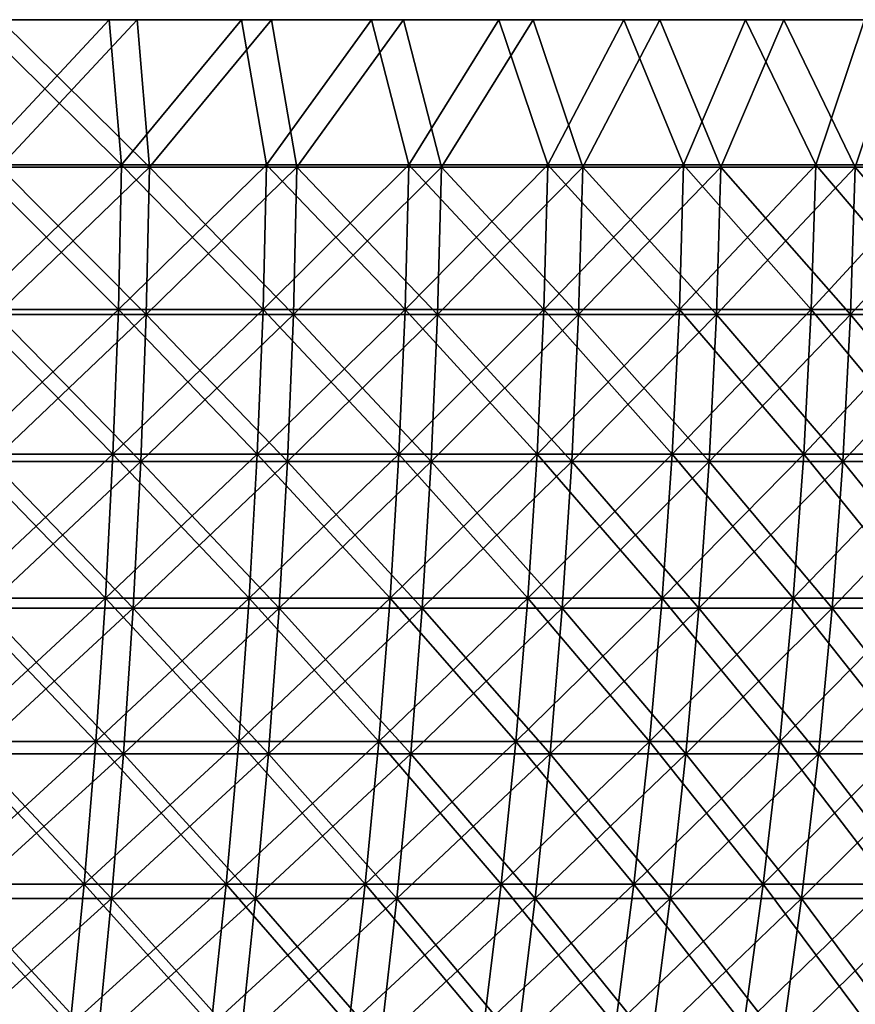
# Model space of a CAD drawing. Header units: millimetres. Extents: x -125 to 125, y 3898 to 4025.
# Tile 261 of 276: x 48 to 73, y 3996 to 4025. Entities that reach past the tile are written whole.
import ezdxf

# ---------------------------------------------------------------- set-up
doc = ezdxf.new("R2010")
doc.units = ezdxf.units.MM
doc.header["$LTSCALE"] = 2.2935
for name, color, linetype in [('1', 7, 'CONTINUOUS'), ('2', 7, 'CONTINUOUS'), ('3', 7, 'CONTINUOUS'), ('4', 7, 'CONTINUOUS'), ('5', 7, 'CONTINUOUS')]:
    doc.layers.add(name, color=color, linetype=linetype)

msp = doc.modelspace()

# ---------------------------------------------------------------- linework, layer by layer
at = {"layer": '1', "color": 36, "linetype": 'Continuous', "true_color": 0x833d1e}
for points in [[(51.927, 4025, -113.704), (47.835, 4025, -115.485), (42.984, 4025, -115.245), (51.927, 4025, -113.704)], [(47.07, 4025, -113.637), (51.927, 4025, -113.704), (42.984, 4025, -115.245), (47.07, 4025, -113.637)], [(47.835, 4025, 115.485), (51.927, 4025, 113.704), (42.984, 4025, 115.245), (47.835, 4025, 115.485)], [(42.984, 4025, 115.245), (51.927, 4025, 113.704), (47.07, 4025, 113.637), (42.984, 4025, 115.245)], [(51.096, 4025, -111.885), (51.927, 4025, -113.704), (47.07, 4025, -113.637), (51.096, 4025, -111.885)], [(51.927, 4025, 113.704), (55.952, 4025, 111.778), (47.07, 4025, 113.637), (51.927, 4025, 113.704)], [(47.07, 4025, 113.637), (55.952, 4025, 111.778), (51.096, 4025, 111.885), (47.07, 4025, 113.637)], [(55.952, 4025, -111.778), (51.927, 4025, -113.704), (51.096, 4025, -111.885), (55.952, 4025, -111.778)], [(55.057, 4025, -109.99), (55.952, 4025, -111.778), (51.096, 4025, -111.885), (55.057, 4025, -109.99)], [(51.096, 4025, 111.885), (55.952, 4025, 111.778), (55.057, 4025, 109.99), (51.096, 4025, 111.885)], [(59.906, 4025, -109.71), (55.952, 4025, -111.778), (55.057, 4025, -109.99), (59.906, 4025, -109.71)], [(58.947, 4025, -107.955), (59.906, 4025, -109.71), (55.057, 4025, -109.99), (58.947, 4025, -107.955)], [(55.952, 4025, 111.778), (59.906, 4025, 109.71), (55.057, 4025, 109.99), (55.952, 4025, 111.778)], [(55.057, 4025, 109.99), (59.906, 4025, 109.71), (58.948, 4025, 107.954), (55.057, 4025, 109.99)], [(63.784, 4025, -107.502), (59.906, 4025, -109.71), (58.947, 4025, -107.955), (63.784, 4025, -107.502)], [(62.763, 4025, -105.782), (63.784, 4025, -107.502), (58.947, 4025, -107.955), (62.763, 4025, -105.782)], [(59.906, 4025, 109.71), (63.784, 4025, 107.502), (58.948, 4025, 107.954), (59.906, 4025, 109.71)], [(58.948, 4025, 107.954), (63.784, 4025, 107.502), (62.764, 4025, 105.781), (58.948, 4025, 107.954)], [(67.58, 4025, -105.157), (63.784, 4025, -107.502), (62.763, 4025, -105.782), (67.58, 4025, -105.157)], [(66.499, 4025, -103.474), (67.58, 4025, -105.157), (62.763, 4025, -105.782), (66.499, 4025, -103.474)], [(63.784, 4025, 107.502), (67.58, 4025, 105.157), (62.764, 4025, 105.781), (63.784, 4025, 107.502)], [(62.764, 4025, 105.781), (67.58, 4025, 105.157), (66.5, 4025, 103.474), (62.764, 4025, 105.781)], [(71.29, 4025, -102.678), (67.58, 4025, -105.157), (66.499, 4025, -103.474), (71.29, 4025, -102.678)], [(70.15, 4025, -101.034), (71.29, 4025, -102.678), (66.499, 4025, -103.474), (70.15, 4025, -101.034)], [(67.58, 4025, 105.157), (71.29, 4025, 102.678), (66.5, 4025, 103.474), (67.58, 4025, 105.157)], [(66.5, 4025, 103.474), (71.29, 4025, 102.678), (70.15, 4025, 101.034), (66.5, 4025, 103.474)], [(74.91, 4025, -100.068), (71.29, 4025, -102.678), (70.15, 4025, -101.034), (74.91, 4025, -100.068)], [(73.712, 4025, -98.466), (74.91, 4025, -100.068), (70.15, 4025, -101.034), (73.712, 4025, -98.466)], [(71.29, 4025, 102.678), (74.91, 4025, 100.068), (70.15, 4025, 101.034), (71.29, 4025, 102.678)], [(70.15, 4025, 101.034), (74.91, 4025, 100.068), (73.711, 4025, 98.466), (70.15, 4025, 101.034)]]:
    msp.add_3dface(points, dxfattribs=at)
at = {"layer": '2', "color": 36, "linetype": 'Continuous', "true_color": 0x833d1e}
for points in [[(47.835, 4025, 115.485), (47.806, 4020.586, 115.413), (52.3, 4020.586, 113.447), (47.835, 4025, 115.485)], [(51.927, 4025, 113.704), (47.835, 4025, 115.485), (52.3, 4020.586, 113.447), (51.927, 4025, 113.704)], [(55.952, 4025, 111.778), (51.927, 4025, 113.704), (52.3, 4020.586, 113.447), (55.952, 4025, 111.778)], [(55.952, 4025, 111.778), (52.3, 4020.586, 113.447), (56.713, 4020.586, 111.306), (55.952, 4025, 111.778)], [(59.906, 4025, 109.71), (55.952, 4025, 111.778), (56.713, 4020.586, 111.306), (59.906, 4025, 109.71)], [(59.906, 4025, 109.71), (56.713, 4020.586, 111.306), (61.04, 4020.586, 108.994), (59.906, 4025, 109.71)], [(63.784, 4025, 107.502), (59.906, 4025, 109.71), (61.04, 4020.586, 108.994), (63.784, 4025, 107.502)], [(63.784, 4025, 107.502), (61.04, 4020.586, 108.994), (65.272, 4020.586, 106.514), (63.784, 4025, 107.502)], [(67.58, 4025, 105.157), (63.784, 4025, 107.502), (65.272, 4020.586, 106.514), (67.58, 4025, 105.157)], [(67.58, 4025, 105.157), (65.272, 4020.586, 106.514), (69.403, 4020.586, 103.869), (67.58, 4025, 105.157)], [(71.29, 4025, 102.678), (67.58, 4025, 105.157), (69.403, 4020.586, 103.869), (71.29, 4025, 102.678)], [(71.29, 4025, 102.678), (69.403, 4020.586, 103.869), (73.427, 4020.586, 101.064), (71.29, 4025, 102.678)], [(74.91, 4025, 100.068), (71.29, 4025, 102.678), (73.427, 4020.586, 101.064), (74.91, 4025, 100.068)], [(74.91, 4025, 100.068), (73.427, 4020.586, 101.064), (77.338, 4020.586, 98.103), (74.91, 4025, 100.068)], [(47.716, 4016.173, 115.197), (52.202, 4016.173, 113.234), (47.806, 4020.586, 115.413), (47.716, 4016.173, 115.197)], [(47.806, 4020.586, 115.413), (52.202, 4016.173, 113.234), (52.3, 4020.586, 113.447), (47.806, 4020.586, 115.413)], [(52.202, 4016.173, 113.234), (56.607, 4016.173, 111.098), (52.3, 4020.586, 113.447), (52.202, 4016.173, 113.234)], [(52.3, 4020.586, 113.447), (56.607, 4016.173, 111.098), (56.713, 4020.586, 111.306), (52.3, 4020.586, 113.447)], [(56.607, 4016.173, 111.098), (60.925, 4016.173, 108.79), (56.713, 4020.586, 111.306), (56.607, 4016.173, 111.098)], [(56.713, 4020.586, 111.306), (60.925, 4016.173, 108.79), (61.04, 4020.586, 108.994), (56.713, 4020.586, 111.306)], [(60.925, 4016.173, 108.79), (65.149, 4016.173, 106.314), (61.04, 4020.586, 108.994), (60.925, 4016.173, 108.79)], [(61.04, 4020.586, 108.994), (65.149, 4016.173, 106.314), (65.272, 4020.586, 106.514), (61.04, 4020.586, 108.994)], [(65.149, 4016.173, 106.314), (69.273, 4016.173, 103.674), (65.272, 4020.586, 106.514), (65.149, 4016.173, 106.314)], [(65.272, 4020.586, 106.514), (69.273, 4016.173, 103.674), (69.403, 4020.586, 103.869), (65.272, 4020.586, 106.514)], [(69.273, 4016.173, 103.674), (73.29, 4016.173, 100.875), (69.403, 4020.586, 103.869), (69.273, 4016.173, 103.674)], [(69.403, 4020.586, 103.869), (73.29, 4016.173, 100.875), (73.427, 4020.586, 101.064), (69.403, 4020.586, 103.869)], [(73.29, 4016.173, 100.875), (77.194, 4016.173, 97.92), (73.427, 4020.586, 101.064), (73.29, 4016.173, 100.875)], [(73.427, 4020.586, 101.064), (77.194, 4016.173, 97.92), (77.338, 4020.586, 98.103), (73.427, 4020.586, 101.064)], [(47.567, 4011.771, 114.836), (52.039, 4011.771, 112.88), (47.716, 4016.173, 115.197), (47.567, 4011.771, 114.836)], [(47.716, 4016.173, 115.197), (52.039, 4011.771, 112.88), (52.202, 4016.173, 113.234), (47.716, 4016.173, 115.197)], [(52.039, 4011.771, 112.88), (56.43, 4011.771, 110.75), (52.202, 4016.173, 113.234), (52.039, 4011.771, 112.88)], [(52.202, 4016.173, 113.234), (56.43, 4011.771, 110.75), (56.607, 4016.173, 111.098), (52.202, 4016.173, 113.234)], [(56.43, 4011.771, 110.75), (60.735, 4011.771, 108.45), (56.607, 4016.173, 111.098), (56.43, 4011.771, 110.75)], [(56.607, 4016.173, 111.098), (60.735, 4011.771, 108.45), (60.925, 4016.173, 108.79), (56.607, 4016.173, 111.098)], [(60.735, 4011.771, 108.45), (64.946, 4011.771, 105.981), (60.925, 4016.173, 108.79), (60.735, 4011.771, 108.45)], [(60.925, 4016.173, 108.79), (64.946, 4011.771, 105.981), (65.149, 4016.173, 106.314), (60.925, 4016.173, 108.79)], [(64.946, 4011.771, 105.981), (69.056, 4011.771, 103.35), (65.149, 4016.173, 106.314), (64.946, 4011.771, 105.981)], [(65.149, 4016.173, 106.314), (69.056, 4011.771, 103.35), (69.273, 4016.173, 103.674), (65.149, 4016.173, 106.314)], [(69.056, 4011.771, 103.35), (73.061, 4011.771, 100.559), (69.273, 4016.173, 103.674), (69.056, 4011.771, 103.35)], [(69.273, 4016.173, 103.674), (73.061, 4011.771, 100.559), (73.29, 4016.173, 100.875), (69.273, 4016.173, 103.674)], [(73.061, 4011.771, 100.559), (76.952, 4011.771, 97.613), (73.29, 4016.173, 100.875), (73.061, 4011.771, 100.559)], [(73.29, 4016.173, 100.875), (76.952, 4011.771, 97.613), (77.194, 4016.173, 97.92), (73.29, 4016.173, 100.875)], [(47.358, 4007.385, 114.333), (51.81, 4007.385, 112.385), (47.567, 4011.771, 114.836), (47.358, 4007.385, 114.333)], [(47.567, 4011.771, 114.836), (51.81, 4007.385, 112.385), (52.039, 4011.771, 112.88), (47.567, 4011.771, 114.836)], [(51.81, 4007.385, 112.385), (56.183, 4007.385, 110.264), (52.039, 4011.771, 112.88), (51.81, 4007.385, 112.385)], [(52.039, 4011.771, 112.88), (56.183, 4007.385, 110.264), (56.43, 4011.771, 110.75), (52.039, 4011.771, 112.88)], [(56.183, 4007.385, 110.264), (60.468, 4007.385, 107.974), (56.43, 4011.771, 110.75), (56.183, 4007.385, 110.264)], [(56.43, 4011.771, 110.75), (60.468, 4007.385, 107.974), (60.735, 4011.771, 108.45), (56.43, 4011.771, 110.75)], [(60.468, 4007.385, 107.974), (64.661, 4007.385, 105.517), (60.735, 4011.771, 108.45), (60.468, 4007.385, 107.974)], [(60.735, 4011.771, 108.45), (64.661, 4007.385, 105.517), (64.946, 4011.771, 105.981), (60.735, 4011.771, 108.45)], [(64.661, 4007.385, 105.517), (68.753, 4007.385, 102.897), (64.946, 4011.771, 105.981), (64.661, 4007.385, 105.517)], [(64.946, 4011.771, 105.981), (68.753, 4007.385, 102.897), (69.056, 4011.771, 103.35), (64.946, 4011.771, 105.981)], [(68.753, 4007.385, 102.897), (72.74, 4007.385, 100.118), (69.056, 4011.771, 103.35), (68.753, 4007.385, 102.897)], [(69.056, 4011.771, 103.35), (72.74, 4007.385, 100.118), (73.061, 4011.771, 100.559), (69.056, 4011.771, 103.35)], [(72.74, 4007.385, 100.118), (76.615, 4007.385, 97.185), (73.061, 4011.771, 100.559), (72.74, 4007.385, 100.118)], [(73.061, 4011.771, 100.559), (76.615, 4007.385, 97.185), (76.952, 4011.771, 97.613), (73.061, 4011.771, 100.559)], [(47.09, 4003.022, 113.686), (51.517, 4003.022, 111.749), (47.358, 4007.385, 114.333), (47.09, 4003.022, 113.686)], [(47.358, 4007.385, 114.333), (51.517, 4003.022, 111.749), (51.81, 4007.385, 112.385), (47.358, 4007.385, 114.333)], [(51.517, 4003.022, 111.749), (55.865, 4003.022, 109.641), (51.81, 4007.385, 112.385), (51.517, 4003.022, 111.749)], [(51.81, 4007.385, 112.385), (55.865, 4003.022, 109.641), (56.183, 4007.385, 110.264), (51.81, 4007.385, 112.385)], [(55.865, 4003.022, 109.641), (60.126, 4003.022, 107.363), (56.183, 4007.385, 110.264), (55.865, 4003.022, 109.641)], [(56.183, 4007.385, 110.264), (60.126, 4003.022, 107.363), (60.468, 4007.385, 107.974), (56.183, 4007.385, 110.264)], [(60.126, 4003.022, 107.363), (64.295, 4003.022, 104.92), (60.468, 4007.385, 107.974), (60.126, 4003.022, 107.363)], [(60.468, 4007.385, 107.974), (64.295, 4003.022, 104.92), (64.661, 4007.385, 105.517), (60.468, 4007.385, 107.974)], [(64.295, 4003.022, 104.92), (68.364, 4003.022, 102.315), (64.661, 4007.385, 105.517), (64.295, 4003.022, 104.92)], [(64.661, 4007.385, 105.517), (68.364, 4003.022, 102.315), (68.753, 4007.385, 102.897), (64.661, 4007.385, 105.517)], [(68.364, 4003.022, 102.315), (72.329, 4003.022, 99.552), (68.753, 4007.385, 102.897), (68.364, 4003.022, 102.315)], [(68.753, 4007.385, 102.897), (72.329, 4003.022, 99.552), (72.74, 4007.385, 100.118), (68.753, 4007.385, 102.897)], [(72.329, 4003.022, 99.552), (76.181, 4003.022, 96.635), (72.74, 4007.385, 100.118), (72.329, 4003.022, 99.552)], [(72.74, 4007.385, 100.118), (76.181, 4003.022, 96.635), (76.615, 4007.385, 97.185), (72.74, 4007.385, 100.118)], [(46.764, 3998.686, 112.897), (51.16, 3998.686, 110.974), (47.09, 4003.022, 113.686), (46.764, 3998.686, 112.897)], [(47.09, 4003.022, 113.686), (51.16, 3998.686, 110.974), (51.517, 4003.022, 111.749), (47.09, 4003.022, 113.686)], [(51.16, 3998.686, 110.974), (55.477, 3998.686, 108.88), (51.517, 4003.022, 111.749), (51.16, 3998.686, 110.974)], [(51.517, 4003.022, 111.749), (55.477, 3998.686, 108.88), (55.865, 4003.022, 109.641), (51.517, 4003.022, 111.749)], [(55.477, 3998.686, 108.88), (59.709, 3998.686, 106.618), (55.865, 4003.022, 109.641), (55.477, 3998.686, 108.88)], [(55.865, 4003.022, 109.641), (59.709, 3998.686, 106.618), (60.126, 4003.022, 107.363), (55.865, 4003.022, 109.641)], [(59.709, 3998.686, 106.618), (63.849, 3998.686, 104.192), (60.126, 4003.022, 107.363), (59.709, 3998.686, 106.618)], [(60.126, 4003.022, 107.363), (63.849, 3998.686, 104.192), (64.295, 4003.022, 104.92), (60.126, 4003.022, 107.363)], [(63.849, 3998.686, 104.192), (67.89, 3998.686, 101.605), (64.295, 4003.022, 104.92), (63.849, 3998.686, 104.192)], [(64.295, 4003.022, 104.92), (67.89, 3998.686, 101.605), (68.364, 4003.022, 102.315), (64.295, 4003.022, 104.92)], [(67.89, 3998.686, 101.605), (71.827, 3998.686, 98.861), (68.364, 4003.022, 102.315), (67.89, 3998.686, 101.605)], [(68.364, 4003.022, 102.315), (71.827, 3998.686, 98.861), (72.329, 4003.022, 99.552), (68.364, 4003.022, 102.315)], [(71.827, 3998.686, 98.861), (75.653, 3998.686, 95.965), (72.329, 4003.022, 99.552), (71.827, 3998.686, 98.861)], [(72.329, 4003.022, 99.552), (75.653, 3998.686, 95.965), (76.181, 4003.022, 96.635), (72.329, 4003.022, 99.552)], [(46.378, 3994.383, 111.967), (50.738, 3994.383, 110.06), (46.764, 3998.686, 112.897), (46.378, 3994.383, 111.967)], [(46.764, 3998.686, 112.897), (50.738, 3994.383, 110.06), (51.16, 3998.686, 110.974), (46.764, 3998.686, 112.897)], [(50.738, 3994.383, 110.06), (55.02, 3994.383, 107.983), (51.16, 3998.686, 110.974), (50.738, 3994.383, 110.06)], [(51.16, 3998.686, 110.974), (55.02, 3994.383, 107.983), (55.477, 3998.686, 108.88), (51.16, 3998.686, 110.974)], [(55.02, 3994.383, 107.983), (59.217, 3994.383, 105.74), (55.477, 3998.686, 108.88), (55.02, 3994.383, 107.983)], [(55.477, 3998.686, 108.88), (59.217, 3994.383, 105.74), (59.709, 3998.686, 106.618), (55.477, 3998.686, 108.88)], [(59.217, 3994.383, 105.74), (63.323, 3994.383, 103.334), (59.709, 3998.686, 106.618), (59.217, 3994.383, 105.74)], [(59.709, 3998.686, 106.618), (63.323, 3994.383, 103.334), (63.849, 3998.686, 104.192), (59.709, 3998.686, 106.618)], [(63.323, 3994.383, 103.334), (67.331, 3994.383, 100.768), (63.849, 3998.686, 104.192), (63.323, 3994.383, 103.334)], [(63.849, 3998.686, 104.192), (67.331, 3994.383, 100.768), (67.89, 3998.686, 101.605), (63.849, 3998.686, 104.192)], [(67.331, 3994.383, 100.768), (71.235, 3994.383, 98.047), (67.89, 3998.686, 101.605), (67.331, 3994.383, 100.768)], [(67.89, 3998.686, 101.605), (71.235, 3994.383, 98.047), (71.827, 3998.686, 98.861), (67.89, 3998.686, 101.605)], [(71.235, 3994.383, 98.047), (75.029, 3994.383, 95.174), (71.827, 3998.686, 98.861), (71.235, 3994.383, 98.047)], [(71.827, 3998.686, 98.861), (75.029, 3994.383, 95.174), (75.653, 3998.686, 95.965), (71.827, 3998.686, 98.861)]]:
    msp.add_3dface(points, dxfattribs=at)
at = {"layer": '3', "color": 36, "linetype": 'Continuous', "true_color": 0x833d1e}
for points in [[(47.835, 4025, -115.485), (51.927, 4025, -113.704), (47.806, 4020.586, -115.413), (47.835, 4025, -115.485)], [(51.927, 4025, -113.704), (52.3, 4020.586, -113.447), (47.806, 4020.586, -115.413), (51.927, 4025, -113.704)], [(51.927, 4025, -113.704), (55.952, 4025, -111.778), (52.3, 4020.586, -113.447), (51.927, 4025, -113.704)], [(55.952, 4025, -111.778), (56.713, 4020.586, -111.306), (52.3, 4020.586, -113.447), (55.952, 4025, -111.778)], [(55.952, 4025, -111.778), (59.906, 4025, -109.71), (56.713, 4020.586, -111.306), (55.952, 4025, -111.778)], [(59.906, 4025, -109.71), (61.04, 4020.586, -108.994), (56.713, 4020.586, -111.306), (59.906, 4025, -109.71)], [(59.906, 4025, -109.71), (63.784, 4025, -107.502), (61.04, 4020.586, -108.994), (59.906, 4025, -109.71)], [(63.784, 4025, -107.502), (65.272, 4020.586, -106.514), (61.04, 4020.586, -108.994), (63.784, 4025, -107.502)], [(63.784, 4025, -107.502), (67.58, 4025, -105.157), (65.272, 4020.586, -106.514), (63.784, 4025, -107.502)], [(67.58, 4025, -105.157), (69.403, 4020.586, -103.869), (65.272, 4020.586, -106.514), (67.58, 4025, -105.157)], [(67.58, 4025, -105.157), (71.29, 4025, -102.678), (69.403, 4020.586, -103.869), (67.58, 4025, -105.157)], [(71.29, 4025, -102.678), (73.427, 4020.586, -101.064), (69.403, 4020.586, -103.869), (71.29, 4025, -102.678)], [(71.29, 4025, -102.678), (74.91, 4025, -100.068), (73.427, 4020.586, -101.064), (71.29, 4025, -102.678)], [(74.91, 4025, -100.068), (77.338, 4020.586, -98.103), (73.427, 4020.586, -101.064), (74.91, 4025, -100.068)], [(52.202, 4016.173, -113.234), (47.716, 4016.173, -115.197), (52.3, 4020.586, -113.447), (52.202, 4016.173, -113.234)], [(52.3, 4020.586, -113.447), (47.716, 4016.173, -115.197), (47.806, 4020.586, -115.413), (52.3, 4020.586, -113.447)], [(56.607, 4016.173, -111.098), (52.202, 4016.173, -113.234), (56.713, 4020.586, -111.306), (56.607, 4016.173, -111.098)], [(56.713, 4020.586, -111.306), (52.202, 4016.173, -113.234), (52.3, 4020.586, -113.447), (56.713, 4020.586, -111.306)], [(60.925, 4016.173, -108.79), (56.607, 4016.173, -111.098), (61.04, 4020.586, -108.994), (60.925, 4016.173, -108.79)], [(61.04, 4020.586, -108.994), (56.607, 4016.173, -111.098), (56.713, 4020.586, -111.306), (61.04, 4020.586, -108.994)], [(65.149, 4016.173, -106.314), (60.925, 4016.173, -108.79), (65.272, 4020.586, -106.514), (65.149, 4016.173, -106.314)], [(65.272, 4020.586, -106.514), (60.925, 4016.173, -108.79), (61.04, 4020.586, -108.994), (65.272, 4020.586, -106.514)], [(69.273, 4016.173, -103.674), (65.149, 4016.173, -106.314), (69.403, 4020.586, -103.869), (69.273, 4016.173, -103.674)], [(69.403, 4020.586, -103.869), (65.149, 4016.173, -106.314), (65.272, 4020.586, -106.514), (69.403, 4020.586, -103.869)], [(73.29, 4016.173, -100.875), (69.273, 4016.173, -103.674), (73.427, 4020.586, -101.064), (73.29, 4016.173, -100.875)], [(73.427, 4020.586, -101.064), (69.273, 4016.173, -103.674), (69.403, 4020.586, -103.869), (73.427, 4020.586, -101.064)], [(77.194, 4016.173, -97.92), (73.29, 4016.173, -100.875), (77.338, 4020.586, -98.103), (77.194, 4016.173, -97.92)], [(77.338, 4020.586, -98.103), (73.29, 4016.173, -100.875), (73.427, 4020.586, -101.064), (77.338, 4020.586, -98.103)], [(52.039, 4011.771, -112.88), (47.567, 4011.771, -114.836), (52.202, 4016.173, -113.234), (52.039, 4011.771, -112.88)], [(52.202, 4016.173, -113.234), (47.567, 4011.771, -114.836), (47.716, 4016.173, -115.197), (52.202, 4016.173, -113.234)], [(56.43, 4011.771, -110.75), (52.039, 4011.771, -112.88), (56.607, 4016.173, -111.098), (56.43, 4011.771, -110.75)], [(56.607, 4016.173, -111.098), (52.039, 4011.771, -112.88), (52.202, 4016.173, -113.234), (56.607, 4016.173, -111.098)], [(60.735, 4011.771, -108.45), (56.43, 4011.771, -110.75), (60.925, 4016.173, -108.79), (60.735, 4011.771, -108.45)], [(60.925, 4016.173, -108.79), (56.43, 4011.771, -110.75), (56.607, 4016.173, -111.098), (60.925, 4016.173, -108.79)], [(64.946, 4011.771, -105.981), (60.735, 4011.771, -108.45), (65.149, 4016.173, -106.314), (64.946, 4011.771, -105.981)], [(65.149, 4016.173, -106.314), (60.735, 4011.771, -108.45), (60.925, 4016.173, -108.79), (65.149, 4016.173, -106.314)], [(69.056, 4011.771, -103.35), (64.946, 4011.771, -105.981), (69.273, 4016.173, -103.674), (69.056, 4011.771, -103.35)], [(69.273, 4016.173, -103.674), (64.946, 4011.771, -105.981), (65.149, 4016.173, -106.314), (69.273, 4016.173, -103.674)], [(73.061, 4011.771, -100.559), (69.056, 4011.771, -103.35), (73.29, 4016.173, -100.875), (73.061, 4011.771, -100.559)], [(73.29, 4016.173, -100.875), (69.056, 4011.771, -103.35), (69.273, 4016.173, -103.674), (73.29, 4016.173, -100.875)], [(76.952, 4011.771, -97.613), (73.061, 4011.771, -100.559), (77.194, 4016.173, -97.92), (76.952, 4011.771, -97.613)], [(77.194, 4016.173, -97.92), (73.061, 4011.771, -100.559), (73.29, 4016.173, -100.875), (77.194, 4016.173, -97.92)], [(51.81, 4007.385, -112.385), (47.358, 4007.385, -114.333), (52.039, 4011.771, -112.88), (51.81, 4007.385, -112.385)], [(52.039, 4011.771, -112.88), (47.358, 4007.385, -114.333), (47.567, 4011.771, -114.836), (52.039, 4011.771, -112.88)], [(56.183, 4007.385, -110.264), (51.81, 4007.385, -112.385), (56.43, 4011.771, -110.75), (56.183, 4007.385, -110.264)], [(56.43, 4011.771, -110.75), (51.81, 4007.385, -112.385), (52.039, 4011.771, -112.88), (56.43, 4011.771, -110.75)], [(60.468, 4007.385, -107.974), (56.183, 4007.385, -110.264), (60.735, 4011.771, -108.45), (60.468, 4007.385, -107.974)], [(60.735, 4011.771, -108.45), (56.183, 4007.385, -110.264), (56.43, 4011.771, -110.75), (60.735, 4011.771, -108.45)], [(64.661, 4007.385, -105.517), (60.468, 4007.385, -107.974), (64.946, 4011.771, -105.981), (64.661, 4007.385, -105.517)], [(64.946, 4011.771, -105.981), (60.468, 4007.385, -107.974), (60.735, 4011.771, -108.45), (64.946, 4011.771, -105.981)], [(68.753, 4007.385, -102.897), (64.661, 4007.385, -105.517), (69.056, 4011.771, -103.35), (68.753, 4007.385, -102.897)], [(69.056, 4011.771, -103.35), (64.661, 4007.385, -105.517), (64.946, 4011.771, -105.981), (69.056, 4011.771, -103.35)], [(72.74, 4007.385, -100.118), (68.753, 4007.385, -102.897), (73.061, 4011.771, -100.559), (72.74, 4007.385, -100.118)], [(73.061, 4011.771, -100.559), (68.753, 4007.385, -102.897), (69.056, 4011.771, -103.35), (73.061, 4011.771, -100.559)], [(76.615, 4007.385, -97.185), (72.74, 4007.385, -100.118), (76.952, 4011.771, -97.613), (76.615, 4007.385, -97.185)], [(76.952, 4011.771, -97.613), (72.74, 4007.385, -100.118), (73.061, 4011.771, -100.559), (76.952, 4011.771, -97.613)], [(51.517, 4003.022, -111.749), (47.09, 4003.022, -113.686), (51.81, 4007.385, -112.385), (51.517, 4003.022, -111.749)], [(51.81, 4007.385, -112.385), (47.09, 4003.022, -113.686), (47.358, 4007.385, -114.333), (51.81, 4007.385, -112.385)], [(55.865, 4003.022, -109.641), (51.517, 4003.022, -111.749), (56.183, 4007.385, -110.264), (55.865, 4003.022, -109.641)], [(56.183, 4007.385, -110.264), (51.517, 4003.022, -111.749), (51.81, 4007.385, -112.385), (56.183, 4007.385, -110.264)], [(60.126, 4003.022, -107.363), (55.865, 4003.022, -109.641), (60.468, 4007.385, -107.974), (60.126, 4003.022, -107.363)], [(60.468, 4007.385, -107.974), (55.865, 4003.022, -109.641), (56.183, 4007.385, -110.264), (60.468, 4007.385, -107.974)], [(64.295, 4003.022, -104.92), (60.126, 4003.022, -107.363), (64.661, 4007.385, -105.517), (64.295, 4003.022, -104.92)], [(64.661, 4007.385, -105.517), (60.126, 4003.022, -107.363), (60.468, 4007.385, -107.974), (64.661, 4007.385, -105.517)], [(68.364, 4003.022, -102.315), (64.295, 4003.022, -104.92), (68.753, 4007.385, -102.897), (68.364, 4003.022, -102.315)], [(68.753, 4007.385, -102.897), (64.295, 4003.022, -104.92), (64.661, 4007.385, -105.517), (68.753, 4007.385, -102.897)], [(72.329, 4003.022, -99.552), (68.364, 4003.022, -102.315), (72.74, 4007.385, -100.118), (72.329, 4003.022, -99.552)], [(72.74, 4007.385, -100.118), (68.364, 4003.022, -102.315), (68.753, 4007.385, -102.897), (72.74, 4007.385, -100.118)], [(76.181, 4003.022, -96.635), (72.329, 4003.022, -99.552), (76.615, 4007.385, -97.185), (76.181, 4003.022, -96.635)], [(76.615, 4007.385, -97.185), (72.329, 4003.022, -99.552), (72.74, 4007.385, -100.118), (76.615, 4007.385, -97.185)], [(51.16, 3998.686, -110.974), (46.764, 3998.686, -112.897), (51.517, 4003.022, -111.749), (51.16, 3998.686, -110.974)], [(51.517, 4003.022, -111.749), (46.764, 3998.686, -112.897), (47.09, 4003.022, -113.686), (51.517, 4003.022, -111.749)], [(55.477, 3998.686, -108.88), (51.16, 3998.686, -110.974), (55.865, 4003.022, -109.641), (55.477, 3998.686, -108.88)], [(55.865, 4003.022, -109.641), (51.16, 3998.686, -110.974), (51.517, 4003.022, -111.749), (55.865, 4003.022, -109.641)], [(59.709, 3998.686, -106.618), (55.477, 3998.686, -108.88), (60.126, 4003.022, -107.363), (59.709, 3998.686, -106.618)], [(60.126, 4003.022, -107.363), (55.477, 3998.686, -108.88), (55.865, 4003.022, -109.641), (60.126, 4003.022, -107.363)], [(63.849, 3998.686, -104.192), (59.709, 3998.686, -106.618), (64.295, 4003.022, -104.92), (63.849, 3998.686, -104.192)], [(64.295, 4003.022, -104.92), (59.709, 3998.686, -106.618), (60.126, 4003.022, -107.363), (64.295, 4003.022, -104.92)], [(67.89, 3998.686, -101.605), (63.849, 3998.686, -104.192), (68.364, 4003.022, -102.315), (67.89, 3998.686, -101.605)], [(68.364, 4003.022, -102.315), (63.849, 3998.686, -104.192), (64.295, 4003.022, -104.92), (68.364, 4003.022, -102.315)], [(71.827, 3998.686, -98.861), (67.89, 3998.686, -101.605), (72.329, 4003.022, -99.552), (71.827, 3998.686, -98.861)], [(72.329, 4003.022, -99.552), (67.89, 3998.686, -101.605), (68.364, 4003.022, -102.315), (72.329, 4003.022, -99.552)], [(75.653, 3998.686, -95.965), (71.827, 3998.686, -98.861), (76.181, 4003.022, -96.635), (75.653, 3998.686, -95.965)], [(76.181, 4003.022, -96.635), (71.827, 3998.686, -98.861), (72.329, 4003.022, -99.552), (76.181, 4003.022, -96.635)], [(50.738, 3994.383, -110.06), (46.378, 3994.383, -111.967), (51.16, 3998.686, -110.974), (50.738, 3994.383, -110.06)], [(51.16, 3998.686, -110.974), (46.378, 3994.383, -111.967), (46.764, 3998.686, -112.897), (51.16, 3998.686, -110.974)], [(55.02, 3994.383, -107.983), (50.738, 3994.383, -110.06), (55.477, 3998.686, -108.88), (55.02, 3994.383, -107.983)], [(55.477, 3998.686, -108.88), (50.738, 3994.383, -110.06), (51.16, 3998.686, -110.974), (55.477, 3998.686, -108.88)], [(59.217, 3994.383, -105.74), (55.02, 3994.383, -107.983), (59.709, 3998.686, -106.618), (59.217, 3994.383, -105.74)], [(59.709, 3998.686, -106.618), (55.02, 3994.383, -107.983), (55.477, 3998.686, -108.88), (59.709, 3998.686, -106.618)], [(63.323, 3994.383, -103.334), (59.217, 3994.383, -105.74), (63.849, 3998.686, -104.192), (63.323, 3994.383, -103.334)], [(63.849, 3998.686, -104.192), (59.217, 3994.383, -105.74), (59.709, 3998.686, -106.618), (63.849, 3998.686, -104.192)], [(67.331, 3994.383, -100.768), (63.323, 3994.383, -103.334), (67.89, 3998.686, -101.605), (67.331, 3994.383, -100.768)], [(67.89, 3998.686, -101.605), (63.323, 3994.383, -103.334), (63.849, 3998.686, -104.192), (67.89, 3998.686, -101.605)], [(71.235, 3994.383, -98.047), (67.331, 3994.383, -100.768), (71.827, 3998.686, -98.861), (71.235, 3994.383, -98.047)], [(71.827, 3998.686, -98.861), (67.331, 3994.383, -100.768), (67.89, 3998.686, -101.605), (71.827, 3998.686, -98.861)], [(75.029, 3994.383, -95.174), (71.235, 3994.383, -98.047), (75.653, 3998.686, -95.965), (75.029, 3994.383, -95.174)], [(75.653, 3998.686, -95.965), (71.235, 3994.383, -98.047), (71.827, 3998.686, -98.861), (75.653, 3998.686, -95.965)]]:
    msp.add_3dface(points, dxfattribs=at)
at = {"layer": '4', "color": 36, "linetype": 'Continuous', "true_color": 0x833d1e}
for points in [[(47.07, 4025, -113.637), (47.041, 4020.659, -113.566), (51.463, 4020.659, -111.632), (47.07, 4025, -113.637)], [(51.096, 4025, -111.885), (47.07, 4025, -113.637), (51.463, 4020.659, -111.632), (51.096, 4025, -111.885)], [(55.057, 4025, -109.99), (51.096, 4025, -111.885), (51.463, 4020.659, -111.632), (55.057, 4025, -109.99)], [(55.057, 4025, -109.99), (51.463, 4020.659, -111.632), (55.806, 4020.659, -109.526), (55.057, 4025, -109.99)], [(58.947, 4025, -107.955), (55.057, 4025, -109.99), (55.806, 4020.659, -109.526), (58.947, 4025, -107.955)], [(58.947, 4025, -107.955), (55.806, 4020.659, -109.526), (60.063, 4020.659, -107.25), (58.947, 4025, -107.955)], [(62.763, 4025, -105.782), (58.947, 4025, -107.955), (60.063, 4020.659, -107.25), (62.763, 4025, -105.782)], [(62.763, 4025, -105.782), (60.063, 4020.659, -107.25), (64.227, 4020.659, -104.809), (62.763, 4025, -105.782)], [(66.499, 4025, -103.474), (62.763, 4025, -105.782), (64.227, 4020.659, -104.809), (66.499, 4025, -103.474)], [(66.499, 4025, -103.474), (64.227, 4020.659, -104.809), (68.293, 4020.659, -102.207), (66.499, 4025, -103.474)], [(70.15, 4025, -101.034), (66.499, 4025, -103.474), (68.293, 4020.659, -102.207), (70.15, 4025, -101.034)], [(70.15, 4025, -101.034), (68.293, 4020.659, -102.207), (72.253, 4020.659, -99.447), (70.15, 4025, -101.034)], [(73.712, 4025, -98.466), (70.15, 4025, -101.034), (72.253, 4020.659, -99.447), (73.712, 4025, -98.466)], [(73.712, 4025, -98.466), (72.253, 4020.659, -99.447), (76.101, 4020.659, -96.534), (73.712, 4025, -98.466)], [(46.953, 4016.319, -113.354), (51.367, 4016.319, -111.423), (47.041, 4020.659, -113.566), (46.953, 4016.319, -113.354)], [(47.041, 4020.659, -113.566), (51.367, 4016.319, -111.423), (51.463, 4020.659, -111.632), (47.041, 4020.659, -113.566)], [(51.367, 4016.319, -111.423), (55.702, 4016.319, -109.321), (51.463, 4020.659, -111.632), (51.367, 4016.319, -111.423)], [(51.463, 4020.659, -111.632), (55.702, 4016.319, -109.321), (55.806, 4020.659, -109.526), (51.463, 4020.659, -111.632)], [(55.702, 4016.319, -109.321), (59.951, 4016.319, -107.049), (55.806, 4020.659, -109.526), (55.702, 4016.319, -109.321)], [(55.806, 4020.659, -109.526), (59.951, 4016.319, -107.049), (60.063, 4020.659, -107.25), (55.806, 4020.659, -109.526)], [(59.951, 4016.319, -107.049), (64.107, 4016.319, -104.613), (60.063, 4020.659, -107.25), (59.951, 4016.319, -107.049)], [(60.063, 4020.659, -107.25), (64.107, 4016.319, -104.613), (64.227, 4020.659, -104.809), (60.063, 4020.659, -107.25)], [(64.107, 4016.319, -104.613), (68.165, 4016.319, -102.016), (64.227, 4020.659, -104.809), (64.107, 4016.319, -104.613)], [(64.227, 4020.659, -104.809), (68.165, 4016.319, -102.016), (68.293, 4020.659, -102.207), (64.227, 4020.659, -104.809)], [(68.165, 4016.319, -102.016), (72.117, 4016.319, -99.261), (68.293, 4020.659, -102.207), (68.165, 4016.319, -102.016)], [(68.293, 4020.659, -102.207), (72.117, 4016.319, -99.261), (72.253, 4020.659, -99.447), (68.293, 4020.659, -102.207)], [(72.117, 4016.319, -99.261), (75.959, 4016.319, -96.353), (72.253, 4020.659, -99.447), (72.117, 4016.319, -99.261)], [(72.253, 4020.659, -99.447), (75.959, 4016.319, -96.353), (76.101, 4020.659, -96.534), (72.253, 4020.659, -99.447)], [(46.806, 4011.99, -113), (51.206, 4011.99, -111.075), (46.953, 4016.319, -113.354), (46.806, 4011.99, -113)], [(46.953, 4016.319, -113.354), (51.206, 4011.99, -111.075), (51.367, 4016.319, -111.423), (46.953, 4016.319, -113.354)], [(51.206, 4011.99, -111.075), (55.528, 4011.99, -108.979), (51.367, 4016.319, -111.423), (51.206, 4011.99, -111.075)], [(51.367, 4016.319, -111.423), (55.528, 4011.99, -108.979), (55.702, 4016.319, -109.321), (51.367, 4016.319, -111.423)], [(55.528, 4011.99, -108.979), (59.763, 4011.99, -106.715), (55.702, 4016.319, -109.321), (55.528, 4011.99, -108.979)], [(55.702, 4016.319, -109.321), (59.763, 4011.99, -106.715), (59.951, 4016.319, -107.049), (55.702, 4016.319, -109.321)], [(59.763, 4011.99, -106.715), (63.907, 4011.99, -104.286), (59.951, 4016.319, -107.049), (59.763, 4011.99, -106.715)], [(59.951, 4016.319, -107.049), (63.907, 4011.99, -104.286), (64.107, 4016.319, -104.613), (59.951, 4016.319, -107.049)], [(63.907, 4011.99, -104.286), (67.952, 4011.99, -101.697), (64.107, 4016.319, -104.613), (63.907, 4011.99, -104.286)], [(64.107, 4016.319, -104.613), (67.952, 4011.99, -101.697), (68.165, 4016.319, -102.016), (64.107, 4016.319, -104.613)], [(67.952, 4011.99, -101.697), (71.892, 4011.99, -98.951), (68.165, 4016.319, -102.016), (67.952, 4011.99, -101.697)], [(68.165, 4016.319, -102.016), (71.892, 4011.99, -98.951), (72.117, 4016.319, -99.261), (68.165, 4016.319, -102.016)], [(71.892, 4011.99, -98.951), (75.721, 4011.99, -96.052), (72.117, 4016.319, -99.261), (71.892, 4011.99, -98.951)], [(72.117, 4016.319, -99.261), (75.721, 4011.99, -96.052), (75.959, 4016.319, -96.353), (72.117, 4016.319, -99.261)], [(46.601, 4007.677, -112.505), (50.982, 4007.677, -110.588), (46.806, 4011.99, -113), (46.601, 4007.677, -112.505)], [(46.806, 4011.99, -113), (50.982, 4007.677, -110.588), (51.206, 4011.99, -111.075), (46.806, 4011.99, -113)], [(50.982, 4007.677, -110.588), (55.284, 4007.677, -108.501), (51.206, 4011.99, -111.075), (50.982, 4007.677, -110.588)], [(51.206, 4011.99, -111.075), (55.284, 4007.677, -108.501), (55.528, 4011.99, -108.979), (51.206, 4011.99, -111.075)], [(55.284, 4007.677, -108.501), (59.501, 4007.677, -106.247), (55.528, 4011.99, -108.979), (55.284, 4007.677, -108.501)], [(55.528, 4011.99, -108.979), (59.501, 4007.677, -106.247), (59.763, 4011.99, -106.715), (55.528, 4011.99, -108.979)], [(59.501, 4007.677, -106.247), (63.627, 4007.677, -103.829), (59.763, 4011.99, -106.715), (59.501, 4007.677, -106.247)], [(59.763, 4011.99, -106.715), (63.627, 4007.677, -103.829), (63.907, 4011.99, -104.286), (59.763, 4011.99, -106.715)], [(63.627, 4007.677, -103.829), (67.654, 4007.677, -101.251), (63.907, 4011.99, -104.286), (63.627, 4007.677, -103.829)], [(63.907, 4011.99, -104.286), (67.654, 4007.677, -101.251), (67.952, 4011.99, -101.697), (63.907, 4011.99, -104.286)], [(67.654, 4007.677, -101.251), (71.577, 4007.677, -98.517), (67.952, 4011.99, -101.697), (67.654, 4007.677, -101.251)], [(67.952, 4011.99, -101.697), (71.577, 4007.677, -98.517), (71.892, 4011.99, -98.951), (67.952, 4011.99, -101.697)], [(71.577, 4007.677, -98.517), (75.39, 4007.677, -95.631), (71.892, 4011.99, -98.951), (71.577, 4007.677, -98.517)], [(71.892, 4011.99, -98.951), (75.39, 4007.677, -95.631), (75.721, 4011.99, -96.052), (71.892, 4011.99, -98.951)], [(46.338, 4003.386, -111.869), (50.694, 4003.386, -109.963), (46.601, 4007.677, -112.505), (46.338, 4003.386, -111.869)], [(46.601, 4007.677, -112.505), (50.694, 4003.386, -109.963), (50.982, 4007.677, -110.588), (46.601, 4007.677, -112.505)], [(50.694, 4003.386, -109.963), (54.972, 4003.386, -107.888), (50.982, 4007.677, -110.588), (50.694, 4003.386, -109.963)], [(50.982, 4007.677, -110.588), (54.972, 4003.386, -107.888), (55.284, 4007.677, -108.501), (50.982, 4007.677, -110.588)], [(54.972, 4003.386, -107.888), (59.165, 4003.386, -105.647), (55.284, 4007.677, -108.501), (54.972, 4003.386, -107.888)], [(55.284, 4007.677, -108.501), (59.165, 4003.386, -105.647), (59.501, 4007.677, -106.247), (55.284, 4007.677, -108.501)], [(59.165, 4003.386, -105.647), (63.267, 4003.386, -103.243), (59.501, 4007.677, -106.247), (59.165, 4003.386, -105.647)], [(59.501, 4007.677, -106.247), (63.267, 4003.386, -103.243), (63.627, 4007.677, -103.829), (59.501, 4007.677, -106.247)], [(63.267, 4003.386, -103.243), (67.272, 4003.386, -100.679), (63.627, 4007.677, -103.829), (63.267, 4003.386, -103.243)], [(63.627, 4007.677, -103.829), (67.272, 4003.386, -100.679), (67.654, 4007.677, -101.251), (63.627, 4007.677, -103.829)], [(67.272, 4003.386, -100.679), (71.173, 4003.386, -97.961), (67.654, 4007.677, -101.251), (67.272, 4003.386, -100.679)], [(67.654, 4007.677, -101.251), (71.173, 4003.386, -97.961), (71.577, 4007.677, -98.517), (67.654, 4007.677, -101.251)], [(71.173, 4003.386, -97.961), (74.964, 4003.386, -95.091), (71.577, 4007.677, -98.517), (71.173, 4003.386, -97.961)], [(71.577, 4007.677, -98.517), (74.964, 4003.386, -95.091), (75.39, 4007.677, -95.631), (71.577, 4007.677, -98.517)], [(46.016, 3999.121, -111.094), (50.342, 3999.121, -109.201), (46.338, 4003.386, -111.869), (46.016, 3999.121, -111.094)], [(46.338, 4003.386, -111.869), (50.342, 3999.121, -109.201), (50.694, 4003.386, -109.963), (46.338, 4003.386, -111.869)], [(50.342, 3999.121, -109.201), (54.591, 3999.121, -107.141), (50.694, 4003.386, -109.963), (50.342, 3999.121, -109.201)], [(50.694, 4003.386, -109.963), (54.591, 3999.121, -107.141), (54.972, 4003.386, -107.888), (50.694, 4003.386, -109.963)], [(54.591, 3999.121, -107.141), (58.755, 3999.121, -104.915), (54.972, 4003.386, -107.888), (54.591, 3999.121, -107.141)], [(54.972, 4003.386, -107.888), (58.755, 3999.121, -104.915), (59.165, 4003.386, -105.647), (54.972, 4003.386, -107.888)], [(58.755, 3999.121, -104.915), (62.829, 3999.121, -102.527), (59.165, 4003.386, -105.647), (58.755, 3999.121, -104.915)], [(59.165, 4003.386, -105.647), (62.829, 3999.121, -102.527), (63.267, 4003.386, -103.243), (59.165, 4003.386, -105.647)], [(62.829, 3999.121, -102.527), (66.806, 3999.121, -99.982), (63.267, 4003.386, -103.243), (62.829, 3999.121, -102.527)], [(63.267, 4003.386, -103.243), (66.806, 3999.121, -99.982), (67.272, 4003.386, -100.679), (63.267, 4003.386, -103.243)], [(66.806, 3999.121, -99.982), (70.679, 3999.121, -97.282), (67.272, 4003.386, -100.679), (66.806, 3999.121, -99.982)], [(67.272, 4003.386, -100.679), (70.679, 3999.121, -97.282), (71.173, 4003.386, -97.961), (67.272, 4003.386, -100.679)], [(70.679, 3999.121, -97.282), (74.444, 3999.121, -94.432), (71.173, 4003.386, -97.961), (70.679, 3999.121, -97.282)], [(71.173, 4003.386, -97.961), (74.444, 3999.121, -94.432), (74.964, 4003.386, -95.091), (71.173, 4003.386, -97.961)], [(45.638, 3994.889, -110.18), (49.928, 3994.889, -108.303), (46.016, 3999.121, -111.094), (45.638, 3994.889, -110.18)], [(46.016, 3999.121, -111.094), (49.928, 3994.889, -108.303), (50.342, 3999.121, -109.201), (46.016, 3999.121, -111.094)], [(49.928, 3994.889, -108.303), (54.142, 3994.889, -106.259), (50.342, 3999.121, -109.201), (49.928, 3994.889, -108.303)], [(50.342, 3999.121, -109.201), (54.142, 3994.889, -106.259), (54.591, 3999.121, -107.141), (50.342, 3999.121, -109.201)], [(54.142, 3994.889, -106.259), (58.272, 3994.889, -104.052), (54.591, 3999.121, -107.141), (54.142, 3994.889, -106.259)], [(54.591, 3999.121, -107.141), (58.272, 3994.889, -104.052), (58.755, 3999.121, -104.915), (54.591, 3999.121, -107.141)], [(58.272, 3994.889, -104.052), (62.312, 3994.889, -101.684), (58.755, 3999.121, -104.915), (58.272, 3994.889, -104.052)], [(58.755, 3999.121, -104.915), (62.312, 3994.889, -101.684), (62.829, 3999.121, -102.527), (58.755, 3999.121, -104.915)], [(62.312, 3994.889, -101.684), (66.256, 3994.889, -99.159), (62.829, 3999.121, -102.527), (62.312, 3994.889, -101.684)], [(62.829, 3999.121, -102.527), (66.256, 3994.889, -99.159), (66.806, 3999.121, -99.982), (62.829, 3999.121, -102.527)], [(66.256, 3994.889, -99.159), (70.098, 3994.889, -96.481), (66.806, 3999.121, -99.982), (66.256, 3994.889, -99.159)], [(66.806, 3999.121, -99.982), (70.098, 3994.889, -96.481), (70.679, 3999.121, -97.282), (66.806, 3999.121, -99.982)], [(70.098, 3994.889, -96.481), (73.832, 3994.889, -93.655), (70.679, 3999.121, -97.282), (70.098, 3994.889, -96.481)], [(70.679, 3999.121, -97.282), (73.832, 3994.889, -93.655), (74.444, 3999.121, -94.432), (70.679, 3999.121, -97.282)]]:
    msp.add_3dface(points, dxfattribs=at)
at = {"layer": '5', "color": 36, "linetype": 'Continuous', "true_color": 0x833d1e}
for points in [[(47.07, 4025, 113.637), (51.096, 4025, 111.885), (47.041, 4020.659, 113.566), (47.07, 4025, 113.637)], [(51.096, 4025, 111.885), (51.463, 4020.659, 111.632), (47.041, 4020.659, 113.566), (51.096, 4025, 111.885)], [(51.096, 4025, 111.885), (55.057, 4025, 109.99), (51.463, 4020.659, 111.632), (51.096, 4025, 111.885)], [(55.057, 4025, 109.99), (55.806, 4020.659, 109.526), (51.463, 4020.659, 111.632), (55.057, 4025, 109.99)], [(55.057, 4025, 109.99), (58.948, 4025, 107.954), (55.806, 4020.659, 109.526), (55.057, 4025, 109.99)], [(58.948, 4025, 107.954), (60.063, 4020.659, 107.25), (55.806, 4020.659, 109.526), (58.948, 4025, 107.954)], [(58.948, 4025, 107.954), (62.764, 4025, 105.781), (60.063, 4020.659, 107.25), (58.948, 4025, 107.954)], [(62.764, 4025, 105.781), (64.227, 4020.659, 104.809), (60.063, 4020.659, 107.25), (62.764, 4025, 105.781)], [(62.764, 4025, 105.781), (66.5, 4025, 103.474), (64.227, 4020.659, 104.809), (62.764, 4025, 105.781)], [(66.5, 4025, 103.474), (68.293, 4020.659, 102.207), (64.227, 4020.659, 104.809), (66.5, 4025, 103.474)], [(66.5, 4025, 103.474), (70.15, 4025, 101.034), (68.293, 4020.659, 102.207), (66.5, 4025, 103.474)], [(70.15, 4025, 101.034), (72.253, 4020.659, 99.447), (68.293, 4020.659, 102.207), (70.15, 4025, 101.034)], [(70.15, 4025, 101.034), (73.711, 4025, 98.466), (72.253, 4020.659, 99.447), (70.15, 4025, 101.034)], [(73.711, 4025, 98.466), (76.101, 4020.659, 96.534), (72.253, 4020.659, 99.447), (73.711, 4025, 98.466)], [(51.367, 4016.319, 111.423), (46.953, 4016.319, 113.354), (51.463, 4020.659, 111.632), (51.367, 4016.319, 111.423)], [(51.463, 4020.659, 111.632), (46.953, 4016.319, 113.354), (47.041, 4020.659, 113.566), (51.463, 4020.659, 111.632)], [(55.702, 4016.319, 109.321), (51.367, 4016.319, 111.423), (55.806, 4020.659, 109.526), (55.702, 4016.319, 109.321)], [(55.806, 4020.659, 109.526), (51.367, 4016.319, 111.423), (51.463, 4020.659, 111.632), (55.806, 4020.659, 109.526)], [(59.951, 4016.319, 107.049), (55.702, 4016.319, 109.321), (60.063, 4020.659, 107.25), (59.951, 4016.319, 107.049)], [(60.063, 4020.659, 107.25), (55.702, 4016.319, 109.321), (55.806, 4020.659, 109.526), (60.063, 4020.659, 107.25)], [(64.107, 4016.319, 104.613), (59.951, 4016.319, 107.049), (64.227, 4020.659, 104.809), (64.107, 4016.319, 104.613)], [(64.227, 4020.659, 104.809), (59.951, 4016.319, 107.049), (60.063, 4020.659, 107.25), (64.227, 4020.659, 104.809)], [(68.165, 4016.319, 102.016), (64.107, 4016.319, 104.613), (68.293, 4020.659, 102.207), (68.165, 4016.319, 102.016)], [(68.293, 4020.659, 102.207), (64.107, 4016.319, 104.613), (64.227, 4020.659, 104.809), (68.293, 4020.659, 102.207)], [(72.117, 4016.319, 99.261), (68.165, 4016.319, 102.016), (72.253, 4020.659, 99.447), (72.117, 4016.319, 99.261)], [(72.253, 4020.659, 99.447), (68.165, 4016.319, 102.016), (68.293, 4020.659, 102.207), (72.253, 4020.659, 99.447)], [(75.959, 4016.319, 96.353), (72.117, 4016.319, 99.261), (76.101, 4020.659, 96.534), (75.959, 4016.319, 96.353)], [(76.101, 4020.659, 96.534), (72.117, 4016.319, 99.261), (72.253, 4020.659, 99.447), (76.101, 4020.659, 96.534)], [(51.206, 4011.99, 111.075), (46.806, 4011.99, 113), (51.367, 4016.319, 111.423), (51.206, 4011.99, 111.075)], [(51.367, 4016.319, 111.423), (46.806, 4011.99, 113), (46.953, 4016.319, 113.354), (51.367, 4016.319, 111.423)], [(55.528, 4011.99, 108.979), (51.206, 4011.99, 111.075), (55.702, 4016.319, 109.321), (55.528, 4011.99, 108.979)], [(55.702, 4016.319, 109.321), (51.206, 4011.99, 111.075), (51.367, 4016.319, 111.423), (55.702, 4016.319, 109.321)], [(59.763, 4011.99, 106.715), (55.528, 4011.99, 108.979), (59.951, 4016.319, 107.049), (59.763, 4011.99, 106.715)], [(59.951, 4016.319, 107.049), (55.528, 4011.99, 108.979), (55.702, 4016.319, 109.321), (59.951, 4016.319, 107.049)], [(63.907, 4011.99, 104.286), (59.763, 4011.99, 106.715), (64.107, 4016.319, 104.613), (63.907, 4011.99, 104.286)], [(64.107, 4016.319, 104.613), (59.763, 4011.99, 106.715), (59.951, 4016.319, 107.049), (64.107, 4016.319, 104.613)], [(67.952, 4011.99, 101.697), (63.907, 4011.99, 104.286), (68.165, 4016.319, 102.016), (67.952, 4011.99, 101.697)], [(68.165, 4016.319, 102.016), (63.907, 4011.99, 104.286), (64.107, 4016.319, 104.613), (68.165, 4016.319, 102.016)], [(71.892, 4011.99, 98.951), (67.952, 4011.99, 101.697), (72.117, 4016.319, 99.261), (71.892, 4011.99, 98.951)], [(72.117, 4016.319, 99.261), (67.952, 4011.99, 101.697), (68.165, 4016.319, 102.016), (72.117, 4016.319, 99.261)], [(75.721, 4011.99, 96.052), (71.892, 4011.99, 98.951), (75.959, 4016.319, 96.353), (75.721, 4011.99, 96.052)], [(75.959, 4016.319, 96.353), (71.892, 4011.99, 98.951), (72.117, 4016.319, 99.261), (75.959, 4016.319, 96.353)], [(50.982, 4007.677, 110.588), (46.601, 4007.677, 112.505), (51.206, 4011.99, 111.075), (50.982, 4007.677, 110.588)], [(51.206, 4011.99, 111.075), (46.601, 4007.677, 112.505), (46.806, 4011.99, 113), (51.206, 4011.99, 111.075)], [(55.284, 4007.677, 108.501), (50.982, 4007.677, 110.588), (55.528, 4011.99, 108.979), (55.284, 4007.677, 108.501)], [(55.528, 4011.99, 108.979), (50.982, 4007.677, 110.588), (51.206, 4011.99, 111.075), (55.528, 4011.99, 108.979)], [(59.501, 4007.677, 106.247), (55.284, 4007.677, 108.501), (59.763, 4011.99, 106.715), (59.501, 4007.677, 106.247)], [(59.763, 4011.99, 106.715), (55.284, 4007.677, 108.501), (55.528, 4011.99, 108.979), (59.763, 4011.99, 106.715)], [(63.627, 4007.677, 103.829), (59.501, 4007.677, 106.247), (63.907, 4011.99, 104.286), (63.627, 4007.677, 103.829)], [(63.907, 4011.99, 104.286), (59.501, 4007.677, 106.247), (59.763, 4011.99, 106.715), (63.907, 4011.99, 104.286)], [(67.654, 4007.677, 101.251), (63.627, 4007.677, 103.829), (67.952, 4011.99, 101.697), (67.654, 4007.677, 101.251)], [(67.952, 4011.99, 101.697), (63.627, 4007.677, 103.829), (63.907, 4011.99, 104.286), (67.952, 4011.99, 101.697)], [(71.577, 4007.677, 98.517), (67.654, 4007.677, 101.251), (71.892, 4011.99, 98.951), (71.577, 4007.677, 98.517)], [(71.892, 4011.99, 98.951), (67.654, 4007.677, 101.251), (67.952, 4011.99, 101.697), (71.892, 4011.99, 98.951)], [(75.39, 4007.677, 95.631), (71.577, 4007.677, 98.517), (75.721, 4011.99, 96.052), (75.39, 4007.677, 95.631)], [(75.721, 4011.99, 96.052), (71.577, 4007.677, 98.517), (71.892, 4011.99, 98.951), (75.721, 4011.99, 96.052)], [(50.694, 4003.386, 109.963), (46.338, 4003.386, 111.869), (50.982, 4007.677, 110.588), (50.694, 4003.386, 109.963)], [(50.982, 4007.677, 110.588), (46.338, 4003.386, 111.869), (46.601, 4007.677, 112.505), (50.982, 4007.677, 110.588)], [(54.972, 4003.386, 107.888), (50.694, 4003.386, 109.963), (55.284, 4007.677, 108.501), (54.972, 4003.386, 107.888)], [(55.284, 4007.677, 108.501), (50.694, 4003.386, 109.963), (50.982, 4007.677, 110.588), (55.284, 4007.677, 108.501)], [(59.165, 4003.386, 105.647), (54.972, 4003.386, 107.888), (59.501, 4007.677, 106.247), (59.165, 4003.386, 105.647)], [(59.501, 4007.677, 106.247), (54.972, 4003.386, 107.888), (55.284, 4007.677, 108.501), (59.501, 4007.677, 106.247)], [(63.267, 4003.386, 103.243), (59.165, 4003.386, 105.647), (63.627, 4007.677, 103.829), (63.267, 4003.386, 103.243)], [(63.627, 4007.677, 103.829), (59.165, 4003.386, 105.647), (59.501, 4007.677, 106.247), (63.627, 4007.677, 103.829)], [(67.272, 4003.386, 100.679), (63.267, 4003.386, 103.243), (67.654, 4007.677, 101.251), (67.272, 4003.386, 100.679)], [(67.654, 4007.677, 101.251), (63.267, 4003.386, 103.243), (63.627, 4007.677, 103.829), (67.654, 4007.677, 101.251)], [(71.173, 4003.386, 97.961), (67.272, 4003.386, 100.679), (71.577, 4007.677, 98.517), (71.173, 4003.386, 97.961)], [(71.577, 4007.677, 98.517), (67.272, 4003.386, 100.679), (67.654, 4007.677, 101.251), (71.577, 4007.677, 98.517)], [(74.964, 4003.386, 95.091), (71.173, 4003.386, 97.961), (75.39, 4007.677, 95.631), (74.964, 4003.386, 95.091)], [(75.39, 4007.677, 95.631), (71.173, 4003.386, 97.961), (71.577, 4007.677, 98.517), (75.39, 4007.677, 95.631)], [(50.342, 3999.121, 109.201), (46.016, 3999.121, 111.094), (50.694, 4003.386, 109.963), (50.342, 3999.121, 109.201)], [(50.694, 4003.386, 109.963), (46.016, 3999.121, 111.094), (46.338, 4003.386, 111.869), (50.694, 4003.386, 109.963)], [(54.591, 3999.121, 107.141), (50.342, 3999.121, 109.201), (54.972, 4003.386, 107.888), (54.591, 3999.121, 107.141)], [(54.972, 4003.386, 107.888), (50.342, 3999.121, 109.201), (50.694, 4003.386, 109.963), (54.972, 4003.386, 107.888)], [(58.755, 3999.121, 104.915), (54.591, 3999.121, 107.141), (59.165, 4003.386, 105.647), (58.755, 3999.121, 104.915)], [(59.165, 4003.386, 105.647), (54.591, 3999.121, 107.141), (54.972, 4003.386, 107.888), (59.165, 4003.386, 105.647)], [(62.829, 3999.121, 102.527), (58.755, 3999.121, 104.915), (63.267, 4003.386, 103.243), (62.829, 3999.121, 102.527)], [(63.267, 4003.386, 103.243), (58.755, 3999.121, 104.915), (59.165, 4003.386, 105.647), (63.267, 4003.386, 103.243)], [(66.806, 3999.121, 99.982), (62.829, 3999.121, 102.527), (67.272, 4003.386, 100.679), (66.806, 3999.121, 99.982)], [(67.272, 4003.386, 100.679), (62.829, 3999.121, 102.527), (63.267, 4003.386, 103.243), (67.272, 4003.386, 100.679)], [(70.679, 3999.121, 97.282), (66.806, 3999.121, 99.982), (71.173, 4003.386, 97.961), (70.679, 3999.121, 97.282)], [(71.173, 4003.386, 97.961), (66.806, 3999.121, 99.982), (67.272, 4003.386, 100.679), (71.173, 4003.386, 97.961)], [(74.444, 3999.121, 94.432), (70.679, 3999.121, 97.282), (74.964, 4003.386, 95.091), (74.444, 3999.121, 94.432)], [(74.964, 4003.386, 95.091), (70.679, 3999.121, 97.282), (71.173, 4003.386, 97.961), (74.964, 4003.386, 95.091)], [(49.928, 3994.889, 108.303), (45.638, 3994.889, 110.18), (50.342, 3999.121, 109.201), (49.928, 3994.889, 108.303)], [(50.342, 3999.121, 109.201), (45.638, 3994.889, 110.18), (46.016, 3999.121, 111.094), (50.342, 3999.121, 109.201)], [(54.142, 3994.889, 106.259), (49.928, 3994.889, 108.303), (54.591, 3999.121, 107.141), (54.142, 3994.889, 106.259)], [(54.591, 3999.121, 107.141), (49.928, 3994.889, 108.303), (50.342, 3999.121, 109.201), (54.591, 3999.121, 107.141)], [(58.272, 3994.889, 104.052), (54.142, 3994.889, 106.259), (58.755, 3999.121, 104.915), (58.272, 3994.889, 104.052)], [(58.755, 3999.121, 104.915), (54.142, 3994.889, 106.259), (54.591, 3999.121, 107.141), (58.755, 3999.121, 104.915)], [(62.312, 3994.889, 101.684), (58.272, 3994.889, 104.052), (62.829, 3999.121, 102.527), (62.312, 3994.889, 101.684)], [(62.829, 3999.121, 102.527), (58.272, 3994.889, 104.052), (58.755, 3999.121, 104.915), (62.829, 3999.121, 102.527)], [(66.256, 3994.889, 99.159), (62.312, 3994.889, 101.684), (66.806, 3999.121, 99.982), (66.256, 3994.889, 99.159)], [(66.806, 3999.121, 99.982), (62.312, 3994.889, 101.684), (62.829, 3999.121, 102.527), (66.806, 3999.121, 99.982)], [(70.098, 3994.889, 96.481), (66.256, 3994.889, 99.159), (70.679, 3999.121, 97.282), (70.098, 3994.889, 96.481)], [(70.679, 3999.121, 97.282), (66.256, 3994.889, 99.159), (66.806, 3999.121, 99.982), (70.679, 3999.121, 97.282)], [(73.832, 3994.889, 93.655), (70.098, 3994.889, 96.481), (74.444, 3999.121, 94.432), (73.832, 3994.889, 93.655)], [(74.444, 3999.121, 94.432), (70.098, 3994.889, 96.481), (70.679, 3999.121, 97.282), (74.444, 3999.121, 94.432)]]:
    msp.add_3dface(points, dxfattribs=at)

doc.saveas('drawing.dxf')
